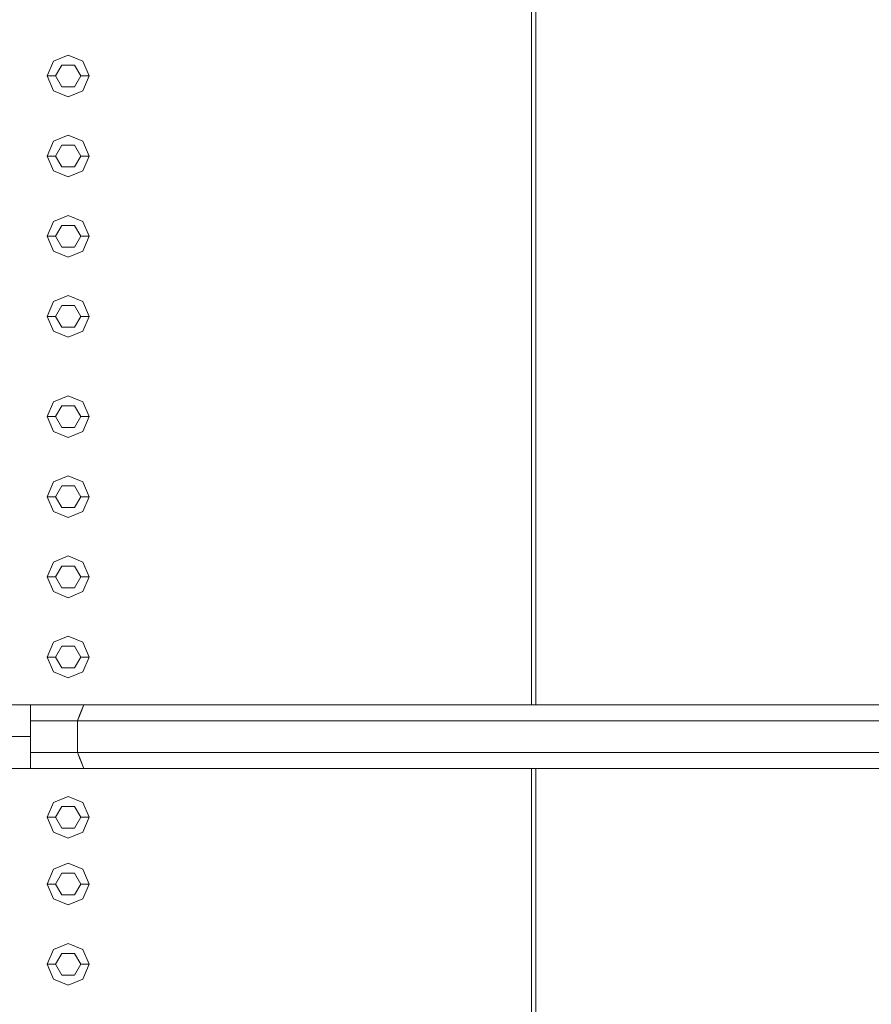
# Model space of a CAD drawing. Header units: millimetres. Extents: x 2 to 902, y -447 to 199.
# Tile 680 of 1056: x 22.67 to 23.69, y 168.33 to 169.51. Entities that reach past the tile are written whole.
import ezdxf

# ---------------------------------------------------------------- set-up
doc = ezdxf.new("R2010")
doc.units = ezdxf.units.MM
doc.header["$MEASUREMENT"] = 0
for name, color, linetype, lineweight in [('IFC-Corrimão-Contorno', 36, 'Continuous', 5), ('IFC-Elemento construtivo genérico-Contorno', 253, 'Continuous', 5), ('IFC-Escada-Contorno', 32, 'Continuous', 5), ('IFC-Laje-Contorno', 134, 'Continuous', 5), ('IFC-Lance de escada-Contorno', 32, 'Continuous', 5)]:
    doc.layers.add(name, color=color, linetype=linetype, lineweight=lineweight)

msp = doc.modelspace()

# ---------------------------------------------------------------- linework, layer by layer
at = {"layer": 'IFC-Corrimão-Contorno', "color": 7, "lineweight": 5}
for p, q in [((22.2903, 168.6895), (22.6871, 168.6895)), ((22.6871, 168.6895), (22.7509, 168.6895)), ((22.6871, 168.6752), (22.6871, 168.6895)), ((22.7434, 168.6705), (22.7509, 168.6895)), ((22.7434, 168.6705), (22.7494, 168.6857)), ((22.7434, 168.6705), (22.7471, 168.68)), ((22.7446, 168.6737), (22.7509, 168.6895)), ((22.7459, 168.677), (22.7509, 168.6895)), ((22.7471, 168.68), (22.7509, 168.6895)), ((22.7494, 168.6857), (22.7509, 168.6895)), ((22.7509, 168.6895), (23.8509, 168.6895)), ((22.6871, 168.6705), (22.6871, 168.6752)), ((22.6871, 168.6705), (22.7434, 168.6705)), ((22.6871, 168.6324), (22.6871, 168.6705)), ((22.7434, 168.6705), (22.7459, 168.677)), ((22.7434, 168.6705), (22.7446, 168.6737)), ((22.7434, 168.6705), (23.8434, 168.6705)), ((22.7434, 168.6324), (22.7434, 168.6705)), ((22.2903, 168.6514), (22.6871, 168.6514)), ((22.6871, 168.6324), (22.7434, 168.6324)), ((22.6871, 168.6133), (22.6871, 168.6324)), ((22.7434, 168.6324), (23.8434, 168.6324)), ((22.7434, 168.6324), (22.7484, 168.6196)), ((22.7434, 168.6324), (22.7509, 168.6133)), ((22.7434, 168.6324), (22.7453, 168.6276)), ((22.7434, 168.6324), (22.7494, 168.6171)), ((22.7453, 168.6276), (22.7509, 168.6133)), ((22.2903, 168.6133), (22.6871, 168.6133)), ((22.6871, 168.6133), (22.7509, 168.6133)), ((22.7484, 168.6196), (22.7494, 168.6171)), ((22.7494, 168.6171), (22.7509, 168.6133)), ((22.7509, 168.6133), (23.8509, 168.6133))]:
    msp.add_line(p, q, dxfattribs=at)
at = {"layer": 'IFC-Elemento construtivo genérico-Contorno', "color": 7, "lineweight": 5}
for p, q in [((22.7072, 169.4428), (22.7145, 169.4605)), ((22.7072, 169.4428), (22.7145, 169.4605)), ((22.7145, 169.4605), (22.7322, 169.4678)), ((22.7145, 169.4605), (22.7322, 169.4678)), ((22.7322, 169.4678), (22.7499, 169.4605)), ((22.7322, 169.4678), (22.7499, 169.4605)), ((22.7499, 169.4605), (22.7572, 169.4428)), ((22.7499, 169.4605), (22.7572, 169.4428)), ((22.7172, 169.4428), (22.7247, 169.4558)), ((22.7172, 169.4428), (22.7247, 169.4558)), ((22.7247, 169.4558), (22.7397, 169.4558)), ((22.7247, 169.4558), (22.7397, 169.4558)), ((22.7397, 169.4558), (22.7472, 169.4428)), ((22.7397, 169.4558), (22.7472, 169.4428)), ((22.7072, 169.4428), (22.7172, 169.4428)), ((22.7072, 169.4428), (22.7145, 169.4251)), ((22.7072, 169.4428), (22.7172, 169.4428)), ((22.7072, 169.4428), (22.7145, 169.4251)), ((22.7172, 169.4428), (22.7247, 169.4298)), ((22.7172, 169.4428), (22.7247, 169.4298)), ((22.7397, 169.4298), (22.7472, 169.4428)), ((22.7397, 169.4298), (22.7472, 169.4428)), ((22.7472, 169.4428), (22.7572, 169.4428)), ((22.7472, 169.4428), (22.7572, 169.4428)), ((22.7499, 169.4251), (22.7572, 169.4428)), ((22.7499, 169.4251), (22.7572, 169.4428)), ((22.7145, 169.4251), (22.7322, 169.4178)), ((22.7145, 169.4251), (22.7322, 169.4178)), ((22.7247, 169.4298), (22.7397, 169.4298)), ((22.7247, 169.4298), (22.7397, 169.4298)), ((22.7322, 169.4178), (22.7499, 169.4251)), ((22.7322, 169.4178), (22.7499, 169.4251)), ((22.7072, 169.3468), (22.7145, 169.3645)), ((22.7072, 169.3468), (22.7145, 169.3645)), ((22.7145, 169.3645), (22.7322, 169.3718)), ((22.7145, 169.3645), (22.7322, 169.3718)), ((22.7322, 169.3718), (22.7499, 169.3645)), ((22.7322, 169.3718), (22.7499, 169.3645)), ((22.7499, 169.3645), (22.7572, 169.3468)), ((22.7499, 169.3645), (22.7572, 169.3468)), ((22.7172, 169.3468), (22.7247, 169.3598)), ((22.7172, 169.3468), (22.7247, 169.3598)), ((22.7247, 169.3598), (22.7397, 169.3598)), ((22.7247, 169.3598), (22.7397, 169.3598)), ((22.7397, 169.3598), (22.7472, 169.3468)), ((22.7397, 169.3598), (22.7472, 169.3468)), ((22.7072, 169.3468), (22.7172, 169.3468)), ((22.7072, 169.3468), (22.7145, 169.3291)), ((22.7072, 169.3468), (22.7172, 169.3468)), ((22.7072, 169.3468), (22.7145, 169.3291)), ((22.7172, 169.3468), (22.7247, 169.3338)), ((22.7172, 169.3468), (22.7247, 169.3338)), ((22.7397, 169.3338), (22.7472, 169.3468)), ((22.7397, 169.3338), (22.7472, 169.3468)), ((22.7472, 169.3468), (22.7572, 169.3468)), ((22.7472, 169.3468), (22.7572, 169.3468)), ((22.7499, 169.3291), (22.7572, 169.3468)), ((22.7499, 169.3291), (22.7572, 169.3468)), ((22.7145, 169.3291), (22.7322, 169.3218)), ((22.7145, 169.3291), (22.7322, 169.3218)), ((22.7247, 169.3338), (22.7397, 169.3338)), ((22.7247, 169.3338), (22.7397, 169.3338)), ((22.7322, 169.3218), (22.7499, 169.3291)), ((22.7322, 169.3218), (22.7499, 169.3291)), ((22.7145, 169.2685), (22.7322, 169.2758)), ((22.7145, 169.2685), (22.7322, 169.2758)), ((22.7322, 169.2758), (22.7499, 169.2685)), ((22.7322, 169.2758), (22.7499, 169.2685)), ((22.7072, 169.2508), (22.7145, 169.2685)), ((22.7072, 169.2508), (22.7145, 169.2685)), ((22.7172, 169.2508), (22.7247, 169.2638)), ((22.7172, 169.2508), (22.7247, 169.2638)), ((22.7247, 169.2638), (22.7397, 169.2638)), ((22.7247, 169.2638), (22.7397, 169.2638)), ((22.7397, 169.2638), (22.7472, 169.2508)), ((22.7397, 169.2638), (22.7472, 169.2508)), ((22.7499, 169.2685), (22.7572, 169.2508)), ((22.7499, 169.2685), (22.7572, 169.2508)), ((22.7072, 169.2508), (22.7172, 169.2508)), ((22.7072, 169.2508), (22.7145, 169.2331)), ((22.7072, 169.2508), (22.7172, 169.2508)), ((22.7072, 169.2508), (22.7145, 169.2331)), ((22.7172, 169.2508), (22.7247, 169.2378)), ((22.7172, 169.2508), (22.7247, 169.2378)), ((22.7397, 169.2378), (22.7472, 169.2508)), ((22.7397, 169.2378), (22.7472, 169.2508)), ((22.7472, 169.2508), (22.7572, 169.2508)), ((22.7472, 169.2508), (22.7572, 169.2508)), ((22.7499, 169.2331), (22.7572, 169.2508)), ((22.7499, 169.2331), (22.7572, 169.2508)), ((22.7247, 169.2378), (22.7397, 169.2378)), ((22.7247, 169.2378), (22.7397, 169.2378)), ((22.7145, 169.2331), (22.7322, 169.2258)), ((22.7145, 169.2331), (22.7322, 169.2258)), ((22.7322, 169.2258), (22.7499, 169.2331)), ((22.7322, 169.2258), (22.7499, 169.2331)), ((22.7145, 169.1725), (22.7322, 169.1798)), ((22.7145, 169.1725), (22.7322, 169.1798)), ((22.7322, 169.1798), (22.7499, 169.1725)), ((22.7322, 169.1798), (22.7499, 169.1725)), ((22.7072, 169.1548), (22.7145, 169.1725)), ((22.7072, 169.1548), (22.7145, 169.1725)), ((22.7172, 169.1548), (22.7247, 169.1678)), ((22.7172, 169.1548), (22.7247, 169.1678)), ((22.7247, 169.1678), (22.7397, 169.1678)), ((22.7247, 169.1678), (22.7397, 169.1678)), ((22.7397, 169.1678), (22.7472, 169.1548)), ((22.7397, 169.1678), (22.7472, 169.1548)), ((22.7499, 169.1725), (22.7572, 169.1548)), ((22.7499, 169.1725), (22.7572, 169.1548)), ((22.7072, 169.1548), (22.7172, 169.1548)), ((22.7072, 169.1548), (22.7145, 169.1371)), ((22.7072, 169.1548), (22.7172, 169.1548)), ((22.7072, 169.1548), (22.7145, 169.1371)), ((22.7172, 169.1548), (22.7247, 169.1418)), ((22.7172, 169.1548), (22.7247, 169.1418)), ((22.7397, 169.1418), (22.7472, 169.1548)), ((22.7397, 169.1418), (22.7472, 169.1548)), ((22.7472, 169.1548), (22.7572, 169.1548)), ((22.7472, 169.1548), (22.7572, 169.1548)), ((22.7499, 169.1371), (22.7572, 169.1548)), ((22.7499, 169.1371), (22.7572, 169.1548)), ((22.7247, 169.1418), (22.7397, 169.1418)), ((22.7247, 169.1418), (22.7397, 169.1418)), ((22.7145, 169.1371), (22.7322, 169.1298)), ((22.7145, 169.1371), (22.7322, 169.1298)), ((22.7322, 169.1298), (22.7499, 169.1371)), ((22.7322, 169.1298), (22.7499, 169.1371)), ((22.7145, 169.0525), (22.7322, 169.0598)), ((22.7145, 169.0525), (22.7322, 169.0598)), ((22.7322, 169.0598), (22.7499, 169.0525)), ((22.7322, 169.0598), (22.7499, 169.0525)), ((22.7072, 169.0348), (22.7145, 169.0525)), ((22.7072, 169.0348), (22.7145, 169.0525)), ((22.7172, 169.0348), (22.7247, 169.0478)), ((22.7172, 169.0348), (22.7247, 169.0478)), ((22.7247, 169.0478), (22.7397, 169.0478)), ((22.7247, 169.0478), (22.7397, 169.0478)), ((22.7397, 169.0478), (22.7472, 169.0348)), ((22.7397, 169.0478), (22.7472, 169.0348)), ((22.7499, 169.0525), (22.7572, 169.0348)), ((22.7499, 169.0525), (22.7572, 169.0348)), ((22.7072, 169.0348), (22.7172, 169.0348)), ((22.7072, 169.0348), (22.7145, 169.0171)), ((22.7072, 169.0348), (22.7172, 169.0348)), ((22.7072, 169.0348), (22.7145, 169.0171)), ((22.7172, 169.0348), (22.7247, 169.0218)), ((22.7172, 169.0348), (22.7247, 169.0218)), ((22.7397, 169.0218), (22.7472, 169.0348)), ((22.7397, 169.0218), (22.7472, 169.0348)), ((22.7472, 169.0348), (22.7572, 169.0348)), ((22.7472, 169.0348), (22.7572, 169.0348)), ((22.7499, 169.0171), (22.7572, 169.0348)), ((22.7499, 169.0171), (22.7572, 169.0348)), ((22.7247, 169.0218), (22.7397, 169.0218)), ((22.7247, 169.0218), (22.7397, 169.0218)), ((22.7145, 169.0171), (22.7322, 169.0098)), ((22.7145, 169.0171), (22.7322, 169.0098)), ((22.7322, 169.0098), (22.7499, 169.0171)), ((22.7322, 169.0098), (22.7499, 169.0171)), ((22.7145, 168.9565), (22.7322, 168.9638)), ((22.7145, 168.9565), (22.7322, 168.9638)), ((22.7322, 168.9638), (22.7499, 168.9565)), ((22.7322, 168.9638), (22.7499, 168.9565)), ((22.7072, 168.9388), (22.7145, 168.9565)), ((22.7072, 168.9388), (22.7145, 168.9565)), ((22.7172, 168.9388), (22.7247, 168.9518)), ((22.7172, 168.9388), (22.7247, 168.9518)), ((22.7247, 168.9518), (22.7397, 168.9518)), ((22.7247, 168.9518), (22.7397, 168.9518)), ((22.7397, 168.9518), (22.7472, 168.9388)), ((22.7397, 168.9518), (22.7472, 168.9388)), ((22.7499, 168.9565), (22.7572, 168.9388)), ((22.7499, 168.9565), (22.7572, 168.9388)), ((22.7072, 168.9388), (22.7172, 168.9388)), ((22.7072, 168.9388), (22.7145, 168.9211)), ((22.7072, 168.9388), (22.7172, 168.9388)), ((22.7072, 168.9388), (22.7145, 168.9211)), ((22.7172, 168.9388), (22.7247, 168.9258)), ((22.7172, 168.9388), (22.7247, 168.9258)), ((22.7397, 168.9258), (22.7472, 168.9388)), ((22.7397, 168.9258), (22.7472, 168.9388)), ((22.7472, 168.9388), (22.7572, 168.9388)), ((22.7472, 168.9388), (22.7572, 168.9388)), ((22.7499, 168.9211), (22.7572, 168.9388)), ((22.7499, 168.9211), (22.7572, 168.9388)), ((22.7145, 168.9211), (22.7322, 168.9138)), ((22.7145, 168.9211), (22.7322, 168.9138)), ((22.7247, 168.9258), (22.7397, 168.9258)), ((22.7247, 168.9258), (22.7397, 168.9258)), ((22.7322, 168.9138), (22.7499, 168.9211)), ((22.7322, 168.9138), (22.7499, 168.9211)), ((22.7072, 168.8428), (22.7145, 168.8605)), ((22.7072, 168.8428), (22.7145, 168.8605)), ((22.7145, 168.8605), (22.7322, 168.8678)), ((22.7145, 168.8605), (22.7322, 168.8678)), ((22.7322, 168.8678), (22.7499, 168.8605)), ((22.7322, 168.8678), (22.7499, 168.8605)), ((22.7499, 168.8605), (22.7572, 168.8428)), ((22.7499, 168.8605), (22.7572, 168.8428)), ((22.7172, 168.8428), (22.7247, 168.8558)), ((22.7172, 168.8428), (22.7247, 168.8558)), ((22.7247, 168.8558), (22.7397, 168.8558)), ((22.7247, 168.8558), (22.7397, 168.8558)), ((22.7397, 168.8558), (22.7472, 168.8428)), ((22.7397, 168.8558), (22.7472, 168.8428)), ((22.7072, 168.8428), (22.7172, 168.8428)), ((22.7072, 168.8428), (22.7145, 168.8251)), ((22.7072, 168.8428), (22.7172, 168.8428)), ((22.7072, 168.8428), (22.7145, 168.8251)), ((22.7172, 168.8428), (22.7247, 168.8298)), ((22.7172, 168.8428), (22.7247, 168.8298)), ((22.7397, 168.8298), (22.7472, 168.8428)), ((22.7397, 168.8298), (22.7472, 168.8428)), ((22.7472, 168.8428), (22.7572, 168.8428)), ((22.7472, 168.8428), (22.7572, 168.8428)), ((22.7499, 168.8251), (22.7572, 168.8428)), ((22.7499, 168.8251), (22.7572, 168.8428)), ((22.7145, 168.8251), (22.7322, 168.8178)), ((22.7145, 168.8251), (22.7322, 168.8178)), ((22.7247, 168.8298), (22.7397, 168.8298)), ((22.7247, 168.8298), (22.7397, 168.8298)), ((22.7322, 168.8178), (22.7499, 168.8251)), ((22.7322, 168.8178), (22.7499, 168.8251)), ((22.7072, 168.7468), (22.7145, 168.7645)), ((22.7072, 168.7468), (22.7145, 168.7645)), ((22.7145, 168.7645), (22.7322, 168.7718)), ((22.7145, 168.7645), (22.7322, 168.7718)), ((22.7322, 168.7718), (22.7499, 168.7645)), ((22.7322, 168.7718), (22.7499, 168.7645)), ((22.7499, 168.7645), (22.7572, 168.7468)), ((22.7499, 168.7645), (22.7572, 168.7468)), ((22.7172, 168.7468), (22.7247, 168.7598)), ((22.7172, 168.7468), (22.7247, 168.7598)), ((22.7247, 168.7598), (22.7397, 168.7598)), ((22.7247, 168.7598), (22.7397, 168.7598)), ((22.7397, 168.7598), (22.7472, 168.7468)), ((22.7397, 168.7598), (22.7472, 168.7468)), ((22.7072, 168.7468), (22.7172, 168.7468)), ((22.7072, 168.7468), (22.7145, 168.7291)), ((22.7072, 168.7468), (22.7172, 168.7468)), ((22.7072, 168.7468), (22.7145, 168.7291)), ((22.7172, 168.7468), (22.7247, 168.7338)), ((22.7172, 168.7468), (22.7247, 168.7338)), ((22.7397, 168.7338), (22.7472, 168.7468)), ((22.7397, 168.7338), (22.7472, 168.7468)), ((22.7472, 168.7468), (22.7572, 168.7468)), ((22.7472, 168.7468), (22.7572, 168.7468)), ((22.7499, 168.7291), (22.7572, 168.7468)), ((22.7499, 168.7291), (22.7572, 168.7468)), ((22.7145, 168.7291), (22.7322, 168.7218)), ((22.7145, 168.7291), (22.7322, 168.7218)), ((22.7247, 168.7338), (22.7397, 168.7338)), ((22.7247, 168.7338), (22.7397, 168.7338)), ((22.7322, 168.7218), (22.7499, 168.7291)), ((22.7322, 168.7218), (22.7499, 168.7291)), ((22.7145, 168.5725), (22.7322, 168.5798)), ((22.7145, 168.5725), (22.7322, 168.5798)), ((22.7322, 168.5798), (22.7499, 168.5725)), ((22.7322, 168.5798), (22.7499, 168.5725)), ((22.7072, 168.5548), (22.7145, 168.5725)), ((22.7072, 168.5548), (22.7145, 168.5725)), ((22.7172, 168.5548), (22.7247, 168.5678)), ((22.7172, 168.5548), (22.7247, 168.5678)), ((22.7247, 168.5678), (22.7397, 168.5678)), ((22.7247, 168.5678), (22.7397, 168.5678)), ((22.7397, 168.5678), (22.7472, 168.5548)), ((22.7397, 168.5678), (22.7472, 168.5548)), ((22.7499, 168.5725), (22.7572, 168.5548)), ((22.7499, 168.5725), (22.7572, 168.5548)), ((22.7072, 168.5548), (22.7172, 168.5548)), ((22.7072, 168.5548), (22.7145, 168.5371)), ((22.7072, 168.5548), (22.7172, 168.5548)), ((22.7072, 168.5548), (22.7145, 168.5371)), ((22.7172, 168.5548), (22.7247, 168.5418)), ((22.7172, 168.5548), (22.7247, 168.5418)), ((22.7397, 168.5418), (22.7472, 168.5548)), ((22.7397, 168.5418), (22.7472, 168.5548)), ((22.7472, 168.5548), (22.7572, 168.5548)), ((22.7472, 168.5548), (22.7572, 168.5548)), ((22.7499, 168.5371), (22.7572, 168.5548)), ((22.7499, 168.5371), (22.7572, 168.5548)), ((22.7247, 168.5418), (22.7397, 168.5418)), ((22.7247, 168.5418), (22.7397, 168.5418)), ((22.7145, 168.5371), (22.7322, 168.5298)), ((22.7145, 168.5371), (22.7322, 168.5298)), ((22.7322, 168.5298), (22.7499, 168.5371)), ((22.7322, 168.5298), (22.7499, 168.5371)), ((22.7072, 168.4748), (22.7145, 168.4925)), ((22.7072, 168.4748), (22.7145, 168.4925)), ((22.7145, 168.4925), (22.7322, 168.4998)), ((22.7145, 168.4925), (22.7322, 168.4998)), ((22.7322, 168.4998), (22.7499, 168.4925)), ((22.7322, 168.4998), (22.7499, 168.4925)), ((22.7499, 168.4925), (22.7572, 168.4748)), ((22.7499, 168.4925), (22.7572, 168.4748)), ((22.7172, 168.4748), (22.7247, 168.4878)), ((22.7172, 168.4748), (22.7247, 168.4878)), ((22.7247, 168.4878), (22.7397, 168.4878)), ((22.7247, 168.4878), (22.7397, 168.4878)), ((22.7397, 168.4878), (22.7472, 168.4748)), ((22.7397, 168.4878), (22.7472, 168.4748)), ((22.7072, 168.4748), (22.7172, 168.4748)), ((22.7072, 168.4748), (22.7145, 168.4571)), ((22.7072, 168.4748), (22.7172, 168.4748)), ((22.7072, 168.4748), (22.7145, 168.4571)), ((22.7172, 168.4748), (22.7247, 168.4618)), ((22.7172, 168.4748), (22.7247, 168.4618)), ((22.7397, 168.4618), (22.7472, 168.4748)), ((22.7397, 168.4618), (22.7472, 168.4748)), ((22.7472, 168.4748), (22.7572, 168.4748)), ((22.7472, 168.4748), (22.7572, 168.4748)), ((22.7499, 168.4571), (22.7572, 168.4748)), ((22.7499, 168.4571), (22.7572, 168.4748)), ((22.7145, 168.4571), (22.7322, 168.4498)), ((22.7145, 168.4571), (22.7322, 168.4498)), ((22.7247, 168.4618), (22.7397, 168.4618)), ((22.7247, 168.4618), (22.7397, 168.4618)), ((22.7322, 168.4498), (22.7499, 168.4571)), ((22.7322, 168.4498), (22.7499, 168.4571)), ((22.7072, 168.3788), (22.7145, 168.3965)), ((22.7072, 168.3788), (22.7145, 168.3965)), ((22.7145, 168.3965), (22.7322, 168.4038)), ((22.7145, 168.3965), (22.7322, 168.4038)), ((22.7322, 168.4038), (22.7499, 168.3965)), ((22.7322, 168.4038), (22.7499, 168.3965)), ((22.7499, 168.3965), (22.7572, 168.3788)), ((22.7499, 168.3965), (22.7572, 168.3788)), ((22.7172, 168.3788), (22.7247, 168.3918)), ((22.7172, 168.3788), (22.7247, 168.3918)), ((22.7247, 168.3918), (22.7397, 168.3918)), ((22.7247, 168.3918), (22.7397, 168.3918)), ((22.7397, 168.3918), (22.7472, 168.3788)), ((22.7397, 168.3918), (22.7472, 168.3788)), ((22.7072, 168.3788), (22.7172, 168.3788)), ((22.7072, 168.3788), (22.7145, 168.3611)), ((22.7072, 168.3788), (22.7172, 168.3788)), ((22.7072, 168.3788), (22.7145, 168.3611)), ((22.7172, 168.3788), (22.7247, 168.3658)), ((22.7172, 168.3788), (22.7247, 168.3658)), ((22.7397, 168.3658), (22.7472, 168.3788)), ((22.7397, 168.3658), (22.7472, 168.3788)), ((22.7472, 168.3788), (22.7572, 168.3788)), ((22.7472, 168.3788), (22.7572, 168.3788)), ((22.7499, 168.3611), (22.7572, 168.3788)), ((22.7499, 168.3611), (22.7572, 168.3788)), ((22.7145, 168.3611), (22.7322, 168.3538)), ((22.7145, 168.3611), (22.7322, 168.3538)), ((22.7247, 168.3658), (22.7397, 168.3658)), ((22.7247, 168.3658), (22.7397, 168.3658)), ((22.7322, 168.3538), (22.7499, 168.3611)), ((22.7322, 168.3538), (22.7499, 168.3611))]:
    msp.add_line(p, q, dxfattribs=at)
at = {"layer": 'IFC-Escada-Contorno', "color": 7, "lineweight": 5}
for p, q in [((23.2922, 168.6895), (23.2922, 171.6133)), ((22.2903, 168.6895), (22.6871, 168.6895)), ((22.6871, 168.6895), (22.7509, 168.6895)), ((22.6871, 168.6848), (22.6871, 168.6895)), ((22.6871, 168.68), (22.6871, 168.6848)), ((22.6871, 168.6752), (22.6871, 168.68)), ((22.7446, 168.6737), (22.7484, 168.6832)), ((22.7446, 168.6737), (22.7471, 168.68)), ((22.7459, 168.677), (22.7471, 168.68)), ((22.7471, 168.68), (22.7484, 168.6832)), ((22.7484, 168.6832), (22.7509, 168.6895)), ((22.7484, 168.6832), (22.7494, 168.6857)), ((22.7494, 168.6857), (22.7509, 168.6895)), ((22.7509, 168.6895), (23.8509, 168.6895)), ((22.6871, 168.6705), (22.6871, 168.6752)), ((22.6871, 168.6705), (22.7434, 168.6705)), ((22.6871, 168.661), (22.6871, 168.6705)), ((22.7434, 168.6705), (23.8434, 168.6705)), ((22.7434, 168.6324), (22.7434, 168.6705)), ((22.7446, 168.6737), (22.7459, 168.677)), ((22.7446, 168.6737), (22.7453, 168.6752)), ((22.7453, 168.6752), (22.7459, 168.677)), ((22.6871, 168.6514), (22.6871, 168.661)), ((22.2903, 168.6514), (22.6871, 168.6514)), ((22.6871, 168.6419), (22.6871, 168.6514)), ((22.6871, 168.6324), (22.6871, 168.6419)), ((22.6871, 168.6324), (22.7434, 168.6324)), ((22.6871, 168.6276), (22.6871, 168.6324)), ((22.7434, 168.6324), (23.8434, 168.6324)), ((22.7434, 168.6324), (22.7453, 168.6276)), ((22.7434, 168.6324), (22.7471, 168.6229)), ((22.7434, 168.6324), (22.7471, 168.6229)), ((22.6871, 168.6229), (22.6871, 168.6276)), ((22.6871, 168.6181), (22.6871, 168.6229)), ((22.7453, 168.6276), (22.7471, 168.6229)), ((22.7471, 168.6229), (22.7484, 168.6196)), ((22.2903, 168.6133), (22.6871, 168.6133)), ((22.6871, 168.6133), (22.6871, 168.6181)), ((22.6871, 168.6133), (22.7509, 168.6133)), ((22.7484, 168.6196), (22.7494, 168.6171)), ((22.7494, 168.6171), (22.7509, 168.6133)), ((22.7509, 168.6133), (23.8509, 168.6133)), ((23.2922, 165.6895), (23.2922, 168.6133))]:
    msp.add_line(p, q, dxfattribs=at)
at = {"layer": 'IFC-Laje-Contorno', "color": 7, "lineweight": 5}
for p, q in [((23.2871, 168.6895), (23.2871, 171.6133)), ((23.2871, 168.6895), (23.2871, 171.6133)), ((23.2871, 165.6895), (23.2871, 168.6133)), ((23.2871, 165.6895), (23.2871, 168.6133))]:
    msp.add_line(p, q, dxfattribs=at)
at = {"layer": 'IFC-Lance de escada-Contorno', "color": 7, "lineweight": 5}
for p, q in [((23.2922, 168.6895), (23.2922, 171.6133)), ((23.2922, 165.6895), (23.2922, 168.6133))]:
    msp.add_line(p, q, dxfattribs=at)

doc.saveas('drawing.dxf')
